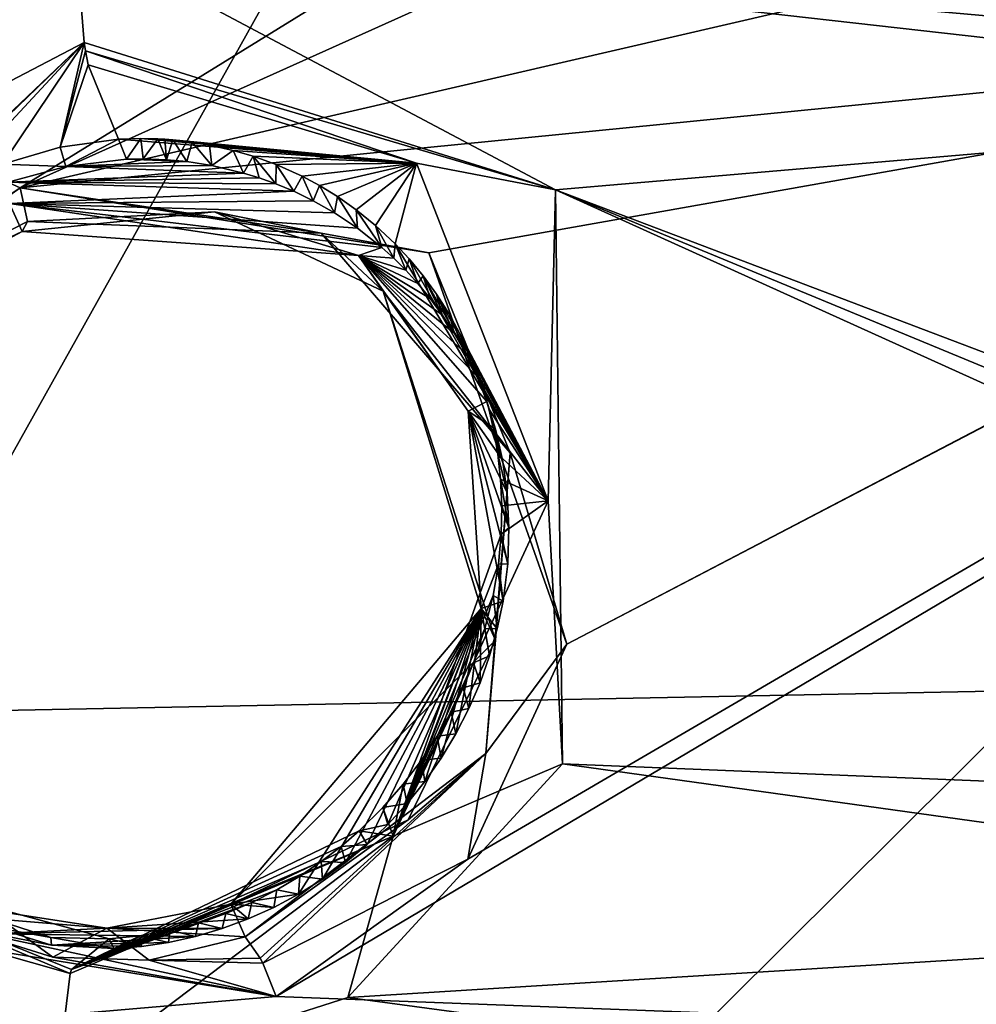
# Model space of a CAD drawing. Header units: millimetres. Extents: x -147 to 294, y -82 to 275.
# Tile 572 of 609: x 271.49 to 276.66, y 229.94 to 235.26. Entities that reach past the tile are written whole.
import ezdxf

# ---------------------------------------------------------------- set-up
doc = ezdxf.new("R2010")
doc.units = ezdxf.units.MM
doc.header["$LTSCALE"] = 67.506716
for name, color, linetype in [('2099', 7, 'CONTINUOUS'), ('2172', 7, 'CONTINUOUS'), ('2669', 7, 'CONTINUOUS'), ('2670', 7, 'CONTINUOUS'), ('2671', 7, 'CONTINUOUS'), ('2672', 7, 'CONTINUOUS'), ('2673', 7, 'CONTINUOUS'), ('2674', 7, 'CONTINUOUS'), ('2675', 7, 'CONTINUOUS'), ('2676', 7, 'CONTINUOUS'), ('2677', 7, 'CONTINUOUS'), ('556', 7, 'CONTINUOUS'), ('871', 7, 'CONTINUOUS')]:
    doc.layers.add(name, color=color, linetype=linetype)

msp = doc.modelspace()

# ---------------------------------------------------------------- linework, layer by layer
at = {"layer": '2099', "linetype": 'CONTINUOUS'}
for points in [[(260.2319, 236.5998, -12.0169), (271.7961, 235.7186, -14.9642), (270.2382, 235.229, -14.6127), (260.2319, 236.5998, -12.0169)], [(277.1982, 236.2779, -16.433), (278.3441, 235.1355, -16.9623), (271.7961, 235.7186, -14.9642), (277.1982, 236.2779, -16.433)], [(278.3441, 235.1355, -16.9623), (279.8433, 234.8072, -17.4851), (271.7961, 235.7186, -14.9642), (278.3441, 235.1355, -16.9623)], [(271.7961, 235.7186, -14.9642), (279.8433, 234.8072, -17.4851), (274.3881, 234.3392, -15.9016), (271.7961, 235.7186, -14.9642)], [(279.8433, 234.8072, -17.4851), (287.1014, 229.5123, -20.9115), (274.3881, 234.3392, -15.9016), (279.8433, 234.8072, -17.4851)], [(287.1014, 229.5123, -20.9115), (283.4425, 230.5938, -19.4051), (274.3881, 234.3392, -15.9016), (287.1014, 229.5123, -20.9115)], [(283.4425, 230.5938, -19.4051), (281.9176, 230.931, -18.8245), (274.3881, 234.3392, -15.9016), (283.4425, 230.5938, -19.4051)], [(274.3881, 234.3392, -15.9016), (281.9176, 230.931, -18.8245), (274.4272, 231.2362, -16.4038), (274.3881, 234.3392, -15.9016)], [(274.4272, 231.2362, -16.4038), (280.3492, 230.4116, -18.3941), (273.2658, 229.9735, -16.2699), (274.4272, 231.2362, -16.4038)], [(281.9176, 230.931, -18.8245), (280.3492, 230.4116, -18.3941), (274.4272, 231.2362, -16.4038), (281.9176, 230.931, -18.8245)], [(271.6893, 229.4693, -15.8992), (264.5095, 230.3481, -13.8589), (269.0867, 230.8648, -14.9556), (271.6893, 229.4693, -15.8992)], [(280.3492, 230.4116, -18.3941), (279.2029, 229.1708, -18.2384), (273.2658, 229.9735, -16.2699), (280.3492, 230.4116, -18.3941)], [(266.0329, 229.3392, -14.3967), (264.5095, 230.3481, -13.8589), (271.6893, 229.4693, -15.8992), (266.0329, 229.3392, -14.3967)], [(273.2658, 229.9735, -16.2699), (279.2029, 229.1708, -18.2384), (271.6893, 229.4693, -15.8992), (273.2658, 229.9735, -16.2699)]]:
    msp.add_3dface(points, dxfattribs=at)
at = {"layer": '2172', "linetype": 'CONTINUOUS'}
for points in [[(282.0496, 229.6309, -16.6397), (288.3796, 239.1702, -17.1263), (272.8787, 229.9782, -13.7336), (282.0496, 229.6309, -16.6397)], [(272.8787, 229.9782, -13.7336), (288.3796, 239.1702, -17.1263), (273.9144, 230.7205, -13.9116), (272.8787, 229.9782, -13.7336)], [(273.9144, 230.7205, -13.9116), (288.3796, 239.1702, -17.1263), (274.4493, 231.8836, -13.8807), (273.9144, 230.7205, -13.9116)], [(288.3796, 239.1702, -17.1263), (280.9727, 235.289, -15.3227), (274.4493, 231.8836, -13.8807), (288.3796, 239.1702, -17.1263)], [(278.4509, 238.6435, -14.0146), (263.6109, 237.9574, -10.2246), (271.496, 234.3504, -12.6737), (278.4509, 238.6435, -14.0146)], [(278.0856, 237.3142, -14.1122), (278.4509, 238.6435, -14.0146), (271.496, 234.3504, -12.6737), (278.0856, 237.3142, -14.1122)], [(263.6109, 237.9574, -10.2246), (263.7775, 229.1957, -11.4653), (271.496, 234.3504, -12.6737), (263.6109, 237.9574, -10.2246)], [(278.5519, 235.9851, -14.4585), (278.0856, 237.3142, -14.1122), (271.496, 234.3504, -12.6737), (278.5519, 235.9851, -14.4585)], [(280.9727, 235.289, -15.3227), (278.5519, 235.9851, -14.4585), (271.496, 234.3504, -12.6737), (280.9727, 235.289, -15.3227)], [(273.7049, 233.998, -13.3393), (280.9727, 235.289, -15.3227), (271.496, 234.3504, -12.6737), (273.7049, 233.998, -13.3393)], [(274.4493, 231.8836, -13.8807), (280.9727, 235.289, -15.3227), (273.7049, 233.998, -13.3393), (274.4493, 231.8836, -13.8807)], [(271.496, 234.3504, -12.6737), (263.7775, 229.1957, -11.4653), (270.4717, 233.6233, -12.5036), (271.496, 234.3504, -12.6737)], [(263.7775, 229.1957, -11.4653), (272.8787, 229.9782, -13.7336), (270.6666, 230.3397, -13.0564), (263.7775, 229.1957, -11.4653)], [(263.7775, 229.1957, -11.4653), (282.0496, 229.6309, -16.6397), (272.8787, 229.9782, -13.7336), (263.7775, 229.1957, -11.4653)]]:
    msp.add_3dface(points, dxfattribs=at)
at = {"layer": '2669', "linetype": 'CONTINUOUS'}
for points in [[(273.7049, 233.998, -13.3393), (271.496, 234.3504, -12.6737), (273.1229, 234.1057, -13.2619), (273.7049, 233.998, -13.3393)], [(273.1229, 234.1057, -13.2619), (271.496, 234.3504, -12.6737), (271.5366, 234.1685, -12.7995), (273.1229, 234.1057, -13.2619)], [(271.5067, 234.1143, -13.0303), (272.546, 234.2211, -13.3272), (271.5366, 234.1685, -12.7995), (271.5067, 234.1143, -13.0303)], [(273.1229, 234.1057, -13.2619), (271.5366, 234.1685, -12.7995), (272.546, 234.2211, -13.3272), (273.1229, 234.1057, -13.2619)], [(273.4569, 233.7919, -13.665), (273.1229, 234.1057, -13.2619), (272.546, 234.2211, -13.3272), (273.4569, 233.7919, -13.665)], [(274.1429, 232.9175, -13.7424), (273.7049, 233.998, -13.3393), (273.1229, 234.1057, -13.2619), (274.1429, 232.9175, -13.7424)], [(274.1429, 232.9175, -13.7424), (273.1229, 234.1057, -13.2619), (273.4569, 233.7919, -13.665), (274.1429, 232.9175, -13.7424)], [(274.4493, 231.8836, -13.8807), (273.7049, 233.998, -13.3393), (274.1429, 232.9175, -13.7424), (274.4493, 231.8836, -13.8807)], [(274.0635, 231.9058, -14.1252), (274.1429, 232.9175, -13.7424), (273.4569, 233.7919, -13.665), (274.0635, 231.9058, -14.1252)], [(274.0118, 231.2927, -13.9443), (274.4493, 231.8836, -13.8807), (274.1429, 232.9175, -13.7424), (274.0118, 231.2927, -13.9443)], [(274.0118, 231.2927, -13.9443), (274.1429, 232.9175, -13.7424), (274.0635, 231.9058, -14.1252), (274.0118, 231.2927, -13.9443)], [(273.5926, 230.9335, -14.1203), (274.0118, 231.2927, -13.9443), (274.0635, 231.9058, -14.1252), (273.5926, 230.9335, -14.1203)], [(273.9144, 230.7205, -13.9116), (274.4493, 231.8836, -13.8807), (274.0118, 231.2927, -13.9443), (273.9144, 230.7205, -13.9116)], [(272.7934, 230.186, -13.7657), (274.0118, 231.2927, -13.9443), (272.7115, 230.3006, -13.9385), (272.7934, 230.186, -13.7657)], [(272.7115, 230.3006, -13.9385), (274.0118, 231.2927, -13.9443), (273.5926, 230.9335, -14.1203), (272.7115, 230.3006, -13.9385)], [(272.8071, 230.1586, -13.7504), (274.0118, 231.2927, -13.9443), (272.7934, 230.186, -13.7657), (272.8071, 230.1586, -13.7504)], [(272.8071, 230.1586, -13.7504), (273.9144, 230.7205, -13.9116), (274.0118, 231.2927, -13.9443), (272.8071, 230.1586, -13.7504)], [(272.8787, 229.9782, -13.7336), (273.9144, 230.7205, -13.9116), (272.8071, 230.1586, -13.7504), (272.8787, 229.9782, -13.7336)]]:
    msp.add_3dface(points, dxfattribs=at)
at = {"layer": '2670', "linetype": 'CONTINUOUS'}
for points in [[(271.496, 234.3504, -12.6737), (270.4717, 233.6233, -12.5036), (271.5366, 234.1685, -12.7995), (271.496, 234.3504, -12.6737)], [(270.4717, 233.6233, -12.5036), (271.5067, 234.1143, -13.0303), (271.5366, 234.1685, -12.7995), (270.4717, 233.6233, -12.5036)], [(271.5067, 234.1143, -13.0303), (270.4717, 233.6233, -12.5036), (271.0283, 233.8575, -12.9233), (271.5067, 234.1143, -13.0303)], [(270.6666, 230.3397, -13.0564), (272.8787, 229.9782, -13.7336), (271.1858, 230.3427, -13.4638), (270.6666, 230.3397, -13.0564)], [(271.1858, 230.3427, -13.4638), (272.8787, 229.9782, -13.7336), (271.6724, 230.1912, -13.6342), (271.1858, 230.3427, -13.4638)], [(272.7934, 230.186, -13.7657), (272.7115, 230.3006, -13.9385), (272.1931, 230.1757, -13.7964), (272.7934, 230.186, -13.7657)], [(271.6724, 230.1912, -13.6342), (272.8787, 229.9782, -13.7336), (272.1931, 230.1757, -13.7964), (271.6724, 230.1912, -13.6342)], [(272.8071, 230.1586, -13.7504), (272.7934, 230.186, -13.7657), (272.1931, 230.1757, -13.7964), (272.8071, 230.1586, -13.7504)], [(272.8787, 229.9782, -13.7336), (272.8071, 230.1586, -13.7504), (272.1931, 230.1757, -13.7964), (272.8787, 229.9782, -13.7336)]]:
    msp.add_3dface(points, dxfattribs=at)
at = {"layer": '2671', "linetype": 'CONTINUOUS'}
for points in [[(271.5067, 234.1143, -13.0303), (271.0283, 233.8575, -12.9233), (271.4383, 234.2655, -13.7172), (271.5067, 234.1143, -13.0303)], [(271.9643, 230.349, -14.4659), (272.7115, 230.3006, -13.9385), (272.6341, 230.4786, -14.6351), (271.9643, 230.349, -14.4659)], [(271.1858, 230.3427, -13.4638), (271.6724, 230.1912, -13.6342), (271.32, 230.4467, -14.2695), (271.1858, 230.3427, -13.4638)], [(271.32, 230.4467, -14.2695), (271.6724, 230.1912, -13.6342), (271.9643, 230.349, -14.4659), (271.32, 230.4467, -14.2695)], [(271.6724, 230.1912, -13.6342), (272.1931, 230.1757, -13.7964), (271.9643, 230.349, -14.4659), (271.6724, 230.1912, -13.6342)], [(272.1931, 230.1757, -13.7964), (272.7115, 230.3006, -13.9385), (271.9643, 230.349, -14.4659), (272.1931, 230.1757, -13.7964)]]:
    msp.add_3dface(points, dxfattribs=at)
at = {"layer": '2672', "linetype": 'CONTINUOUS'}
for points in [[(271.5067, 234.1143, -13.0303), (271.4383, 234.2655, -13.7172), (273.3237, 233.9843, -14.2837), (271.5067, 234.1143, -13.0303)], [(272.546, 234.2211, -13.3272), (271.5067, 234.1143, -13.0303), (273.3237, 233.9843, -14.2837), (272.546, 234.2211, -13.3272)], [(273.4569, 233.7919, -13.665), (272.546, 234.2211, -13.3272), (273.3237, 233.9843, -14.2837), (273.4569, 233.7919, -13.665)], [(273.9164, 233.1428, -14.5818), (273.4569, 233.7919, -13.665), (273.3237, 233.9843, -14.2837), (273.9164, 233.1428, -14.5818)], [(274.0635, 231.9058, -14.1252), (273.4569, 233.7919, -13.665), (273.9871, 232.0769, -14.7691), (274.0635, 231.9058, -14.1252)], [(273.9871, 232.0769, -14.7691), (273.4569, 233.7919, -13.665), (273.9164, 233.1428, -14.5818), (273.9871, 232.0769, -14.7691)], [(272.6341, 230.4786, -14.6351), (274.0635, 231.9058, -14.1252), (273.9871, 232.0769, -14.7691), (272.6341, 230.4786, -14.6351)], [(273.5926, 230.9335, -14.1203), (274.0635, 231.9058, -14.1252), (272.6341, 230.4786, -14.6351), (273.5926, 230.9335, -14.1203)], [(272.7115, 230.3006, -13.9385), (273.5926, 230.9335, -14.1203), (272.6341, 230.4786, -14.6351), (272.7115, 230.3006, -13.9385)]]:
    msp.add_3dface(points, dxfattribs=at)
at = {"layer": '2673', "linetype": 'CONTINUOUS'}
for points in [[(271.7437, 234.4661, -13.7713), (272.07, 234.505, -13.8553), (272.3959, 234.4916, -13.9475), (271.7437, 234.4661, -13.7713)], [(272.2873, 234.5019, -13.9159), (272.07, 234.505, -13.8553), (272.1601, 234.5065, -13.88), (272.2873, 234.5019, -13.9159)], [(272.3959, 234.4916, -13.9475), (272.07, 234.505, -13.8553), (272.2873, 234.5019, -13.9159), (272.3959, 234.4916, -13.9475)], [(271.4323, 234.3804, -13.6986), (271.7437, 234.4661, -13.7713), (272.7033, 234.43, -14.0423), (271.4323, 234.3804, -13.6986)], [(272.532, 234.4704, -13.9885), (271.7437, 234.4661, -13.7713), (272.3959, 234.4916, -13.9475), (272.532, 234.4704, -13.9885)], [(272.7033, 234.43, -14.0423), (271.7437, 234.4661, -13.7713), (272.532, 234.4704, -13.9885), (272.7033, 234.43, -14.0423)], [(272.7869, 234.4044, -14.0695), (271.4323, 234.3804, -13.6986), (272.7033, 234.43, -14.0423), (272.7869, 234.4044, -14.0695)], [(272.8767, 234.3723, -14.0994), (271.4323, 234.3804, -13.6986), (272.7869, 234.4044, -14.0695), (272.8767, 234.3723, -14.0994)], [(271.4383, 234.2655, -13.7172), (271.4323, 234.3804, -13.6986), (272.974, 234.3317, -14.1328), (271.4383, 234.2655, -13.7172)], [(272.974, 234.3317, -14.1328), (271.4323, 234.3804, -13.6986), (272.8767, 234.3723, -14.0994), (272.974, 234.3317, -14.1328)], [(273.08, 234.2802, -14.1703), (271.4383, 234.2655, -13.7172), (272.974, 234.3317, -14.1328), (273.08, 234.2802, -14.1703)], [(273.1949, 234.2149, -14.2125), (271.4383, 234.2655, -13.7172), (273.08, 234.2802, -14.1703), (273.1949, 234.2149, -14.2125)], [(273.3237, 233.9843, -14.2837), (271.4383, 234.2655, -13.7172), (273.4502, 234.0273, -14.3131), (273.3237, 233.9843, -14.2837)], [(273.4502, 234.0273, -14.3131), (271.4383, 234.2655, -13.7172), (273.3184, 234.1322, -14.2599), (273.4502, 234.0273, -14.3131)], [(273.3184, 234.1322, -14.2599), (271.4383, 234.2655, -13.7172), (273.1949, 234.2149, -14.2125), (273.3184, 234.1322, -14.2599)], [(273.5143, 233.9693, -14.3401), (273.3237, 233.9843, -14.2837), (273.4502, 234.0273, -14.3131), (273.5143, 233.9693, -14.3401)], [(273.9164, 233.1428, -14.5818), (273.3237, 233.9843, -14.2837), (274.0167, 233.1956, -14.6025), (273.9164, 233.1428, -14.5818)], [(274.0167, 233.1956, -14.6025), (273.3237, 233.9843, -14.2837), (273.9627, 233.3323, -14.5658), (274.0167, 233.1956, -14.6025)], [(273.9627, 233.3323, -14.5658), (273.3237, 233.9843, -14.2837), (273.9032, 233.4549, -14.5298), (273.9627, 233.3323, -14.5658)], [(273.9032, 233.4549, -14.5298), (273.3237, 233.9843, -14.2837), (273.8409, 233.5652, -14.495), (273.9032, 233.4549, -14.5298)], [(273.8409, 233.5652, -14.495), (273.3237, 233.9843, -14.2837), (273.7764, 233.664, -14.4614), (273.8409, 233.5652, -14.495)], [(273.7764, 233.664, -14.4614), (273.3237, 233.9843, -14.2837), (273.7111, 233.7527, -14.4291), (273.7764, 233.664, -14.4614)], [(273.7111, 233.7527, -14.4291), (273.3237, 233.9843, -14.2837), (273.6453, 233.8326, -14.3982), (273.7111, 233.7527, -14.4291)], [(273.6453, 233.8326, -14.3982), (273.3237, 233.9843, -14.2837), (273.5794, 233.9045, -14.3684), (273.6453, 233.8326, -14.3982)], [(273.5794, 233.9045, -14.3684), (273.3237, 233.9843, -14.2837), (273.5143, 233.9693, -14.3401), (273.5794, 233.9045, -14.3684)], [(274.0645, 233.0447, -14.6397), (273.9164, 233.1428, -14.5818), (274.0167, 233.1956, -14.6025), (274.0645, 233.0447, -14.6397)], [(273.9871, 232.0769, -14.7691), (273.9164, 233.1428, -14.5818), (274.1051, 232.1167, -14.7971), (273.9871, 232.0769, -14.7691)], [(274.1051, 232.1167, -14.7971), (273.9164, 233.1428, -14.5818), (274.1305, 232.3172, -14.7728), (274.1051, 232.1167, -14.7971)], [(274.1305, 232.3172, -14.7728), (273.9164, 233.1428, -14.5818), (274.1371, 232.5127, -14.7439), (274.1305, 232.3172, -14.7728)], [(274.1371, 232.5127, -14.7439), (273.9164, 233.1428, -14.5818), (274.1271, 232.701, -14.7115), (274.1371, 232.5127, -14.7439)], [(274.1271, 232.701, -14.7115), (273.9164, 233.1428, -14.5818), (274.1016, 232.8794, -14.6762), (274.1271, 232.701, -14.7115)], [(274.1016, 232.8794, -14.6762), (273.9164, 233.1428, -14.5818), (274.0645, 233.0447, -14.6397), (274.1016, 232.8794, -14.6762)], [(274.0741, 231.9668, -14.8119), (273.9871, 232.0769, -14.7691), (274.1051, 232.1167, -14.7971), (274.0741, 231.9668, -14.8119)], [(272.6341, 230.4786, -14.6351), (273.9871, 232.0769, -14.7691), (273.0003, 230.5323, -14.7314), (272.6341, 230.4786, -14.6351)], [(273.0003, 230.5323, -14.7314), (273.9871, 232.0769, -14.7691), (273.1293, 230.6132, -14.7554), (273.0003, 230.5323, -14.7314)], [(273.1293, 230.6132, -14.7554), (273.9871, 232.0769, -14.7691), (273.2534, 230.703, -14.7766), (273.1293, 230.6132, -14.7554)], [(273.2534, 230.703, -14.7766), (273.9871, 232.0769, -14.7691), (273.3712, 230.8011, -14.7948), (273.2534, 230.703, -14.7766)], [(273.3712, 230.8011, -14.7948), (273.9871, 232.0769, -14.7691), (273.4829, 230.9078, -14.8099), (273.3712, 230.8011, -14.7948)], [(273.4829, 230.9078, -14.8099), (273.9871, 232.0769, -14.7691), (273.587, 231.0213, -14.8217), (273.4829, 230.9078, -14.8099)], [(273.587, 231.0213, -14.8217), (273.9871, 232.0769, -14.7691), (273.6832, 231.1414, -14.8303), (273.587, 231.0213, -14.8217)], [(273.6832, 231.1414, -14.8303), (273.9871, 232.0769, -14.7691), (273.7711, 231.2674, -14.8355), (273.6832, 231.1414, -14.8303)], [(273.7711, 231.2674, -14.8355), (273.9871, 232.0769, -14.7691), (273.8502, 231.3986, -14.8374), (273.7711, 231.2674, -14.8355)], [(273.8502, 231.3986, -14.8374), (273.9871, 232.0769, -14.7691), (273.9206, 231.5349, -14.8361), (273.8502, 231.3986, -14.8374)], [(273.9206, 231.5349, -14.8361), (273.9871, 232.0769, -14.7691), (273.9814, 231.6752, -14.8313), (273.9206, 231.5349, -14.8361)], [(273.9814, 231.6752, -14.8313), (273.9871, 232.0769, -14.7691), (274.0328, 231.8197, -14.8232), (273.9814, 231.6752, -14.8313)], [(274.0328, 231.8197, -14.8232), (273.9871, 232.0769, -14.7691), (274.0741, 231.9668, -14.8119), (274.0328, 231.8197, -14.8232)], [(272.8663, 230.4605, -14.7046), (272.6341, 230.4786, -14.6351), (273.0003, 230.5323, -14.7314), (272.8663, 230.4605, -14.7046)], [(271.9643, 230.349, -14.4659), (272.6341, 230.4786, -14.6351), (272.7284, 230.3982, -14.6751), (271.9643, 230.349, -14.4659)], [(272.7284, 230.3982, -14.6751), (272.6341, 230.4786, -14.6351), (272.8663, 230.4605, -14.7046), (272.7284, 230.3982, -14.6751)], [(271.32, 230.4467, -14.2695), (271.9643, 230.349, -14.4659), (271.0729, 230.422, -14.2047), (271.32, 230.4467, -14.2695)], [(271.0729, 230.422, -14.2047), (271.9643, 230.349, -14.4659), (271.3551, 230.3174, -14.3), (271.0729, 230.422, -14.2047)], [(272.5874, 230.3459, -14.6433), (271.9643, 230.349, -14.4659), (272.7284, 230.3982, -14.6751), (272.5874, 230.3459, -14.6433)], [(271.3551, 230.3174, -14.3), (271.9643, 230.349, -14.4659), (272.5874, 230.3459, -14.6433), (271.3551, 230.3174, -14.3)], [(272.4433, 230.3035, -14.6091), (271.3551, 230.3174, -14.3), (272.5874, 230.3459, -14.6433), (272.4433, 230.3035, -14.6091)], [(271.665, 230.2569, -14.3965), (271.3551, 230.3174, -14.3), (272.4433, 230.3035, -14.6091), (271.665, 230.2569, -14.3965)], [(272.2979, 230.2715, -14.5729), (271.665, 230.2569, -14.3965), (272.4433, 230.3035, -14.6091), (272.2979, 230.2715, -14.5729)], [(272.151, 230.2498, -14.5347), (271.665, 230.2569, -14.3965), (272.2979, 230.2715, -14.5729), (272.151, 230.2498, -14.5347)], [(272.0027, 230.2385, -14.4946), (271.665, 230.2569, -14.3965), (272.151, 230.2498, -14.5347), (272.0027, 230.2385, -14.4946)]]:
    msp.add_3dface(points, dxfattribs=at)
at = {"layer": '2674', "linetype": 'CONTINUOUS'}
for points in [[(272.0271, 234.6132, -14.2627), (271.7437, 234.4661, -13.7713), (271.7116, 234.5701, -14.1561), (272.0271, 234.6132, -14.2627)], [(272.07, 234.505, -13.8553), (271.7437, 234.4661, -13.7713), (272.0271, 234.6132, -14.2627), (272.07, 234.505, -13.8553)], [(271.7116, 234.5701, -14.1561), (271.7437, 234.4661, -13.7713), (271.4008, 234.4781, -14.0577), (271.7116, 234.5701, -14.1561)], [(271.7437, 234.4661, -13.7713), (271.4323, 234.3804, -13.6986), (271.4008, 234.4781, -14.0577), (271.7437, 234.4661, -13.7713)], [(271.3551, 230.3174, -14.3), (271.665, 230.2569, -14.3965), (271.359, 230.3525, -14.5126), (271.3551, 230.3174, -14.3)], [(271.359, 230.3525, -14.5126), (271.665, 230.2569, -14.3965), (271.662, 230.2978, -14.6293), (271.359, 230.3525, -14.5126)], [(271.665, 230.2569, -14.3965), (272.0027, 230.2385, -14.4946), (271.662, 230.2978, -14.6293), (271.665, 230.2569, -14.3965)], [(271.662, 230.2978, -14.6293), (272.0027, 230.2385, -14.4946), (271.9763, 230.2911, -14.7454), (271.662, 230.2978, -14.6293)]]:
    msp.add_3dface(points, dxfattribs=at)
at = {"layer": '2675', "linetype": 'CONTINUOUS'}
for points in [[(270.2382, 235.229, -14.6127), (271.7961, 235.7186, -14.9642), (270.1317, 234.2419, -14.4623), (270.2382, 235.229, -14.6127)], [(270.1317, 234.2419, -14.4623), (271.7961, 235.7186, -14.9642), (271.8415, 235.1361, -14.8785), (270.1317, 234.2419, -14.4623)], [(270.5735, 233.9293, -13.8299), (270.1317, 234.2419, -14.4623), (271.8415, 235.1361, -14.8785), (270.5735, 233.9293, -13.8299)], [(270.8212, 234.1516, -13.8917), (270.5735, 233.9293, -13.8299), (271.8415, 235.1361, -14.8785), (270.8212, 234.1516, -13.8917)], [(271.1008, 234.3374, -13.9687), (270.8212, 234.1516, -13.8917), (271.8415, 235.1361, -14.8785), (271.1008, 234.3374, -13.9687)], [(271.4008, 234.4781, -14.0577), (271.1008, 234.3374, -13.9687), (271.8415, 235.1361, -14.8785), (271.4008, 234.4781, -14.0577)], [(271.7116, 234.5701, -14.1561), (271.4008, 234.4781, -14.0577), (271.8415, 235.1361, -14.8785), (271.7116, 234.5701, -14.1561)], [(271.7116, 234.5701, -14.1561), (271.8415, 235.1361, -14.8785), (271.8495, 235.0902, -14.8555), (271.7116, 234.5701, -14.1561)], [(271.8642, 235.0156, -14.8114), (271.7116, 234.5701, -14.1561), (271.8495, 235.0902, -14.8555), (271.8642, 235.0156, -14.8114)], [(272.0271, 234.6132, -14.2627), (271.7116, 234.5701, -14.1561), (271.8642, 235.0156, -14.8114), (272.0271, 234.6132, -14.2627)], [(271.6893, 229.4693, -15.8992), (269.0867, 230.8648, -14.9556), (271.7663, 230.1035, -15.5295), (271.6893, 229.4693, -15.8992)], [(271.7663, 230.1035, -15.5295), (269.0867, 230.8648, -14.9556), (270.134, 230.7902, -14.8932), (271.7663, 230.1035, -15.5295)], [(271.359, 230.3525, -14.5126), (271.662, 230.2978, -14.6293), (270.134, 230.7902, -14.8932), (271.359, 230.3525, -14.5126)], [(271.662, 230.2978, -14.6293), (271.9763, 230.2911, -14.7454), (270.134, 230.7902, -14.8932), (271.662, 230.2978, -14.6293)], [(270.134, 230.7902, -14.8932), (271.9763, 230.2911, -14.7454), (271.773, 230.1244, -15.5022), (270.134, 230.7902, -14.8932)], [(271.7663, 230.1035, -15.5295), (270.134, 230.7902, -14.8932), (271.773, 230.1244, -15.5022), (271.7663, 230.1035, -15.5295)]]:
    msp.add_3dface(points, dxfattribs=at)
at = {"layer": '2676', "linetype": 'CONTINUOUS'}
for points in [[(271.7961, 235.7186, -14.9642), (274.3881, 234.3392, -15.9016), (271.8415, 235.1361, -14.8785), (271.7961, 235.7186, -14.9642)], [(271.8415, 235.1361, -14.8785), (274.3881, 234.3392, -15.9016), (271.8495, 235.0902, -14.8555), (271.8415, 235.1361, -14.8785)], [(271.8495, 235.0902, -14.8555), (274.3881, 234.3392, -15.9016), (273.6383, 234.484, -15.5052), (271.8495, 235.0902, -14.8555)], [(271.8642, 235.0156, -14.8114), (271.8495, 235.0902, -14.8555), (273.6383, 234.484, -15.5052), (271.8642, 235.0156, -14.8114)], [(272.0271, 234.6132, -14.2627), (271.8642, 235.0156, -14.8114), (273.6383, 234.484, -15.5052), (272.0271, 234.6132, -14.2627)], [(272.0271, 234.6132, -14.2627), (273.6383, 234.484, -15.5052), (272.1487, 234.6167, -14.3053), (272.0271, 234.6132, -14.2627)], [(272.1487, 234.6167, -14.3053), (273.6383, 234.484, -15.5052), (272.2395, 234.6145, -14.3377), (272.1487, 234.6167, -14.3053)], [(272.2395, 234.6145, -14.3377), (273.6383, 234.484, -15.5052), (272.2773, 234.6124, -14.3513), (272.2395, 234.6145, -14.3377)], [(272.2773, 234.6124, -14.3513), (273.6383, 234.484, -15.5052), (272.3203, 234.609, -14.3669), (272.2773, 234.6124, -14.3513)], [(272.3203, 234.609, -14.3669), (273.6383, 234.484, -15.5052), (272.426, 234.5969, -14.4057), (272.3203, 234.609, -14.3669)], [(272.426, 234.5969, -14.4057), (273.6383, 234.484, -15.5052), (272.5193, 234.5814, -14.4405), (272.426, 234.5969, -14.4057)], [(272.5193, 234.5814, -14.4405), (273.6383, 234.484, -15.5052), (272.6474, 234.5525, -14.4893), (272.5193, 234.5814, -14.4405)], [(272.6474, 234.5525, -14.4893), (273.6383, 234.484, -15.5052), (272.7543, 234.5213, -14.5309), (272.6474, 234.5525, -14.4893)], [(272.7543, 234.5213, -14.5309), (273.6383, 234.484, -15.5052), (272.8787, 234.4763, -14.5805), (272.7543, 234.5213, -14.5309)], [(272.8787, 234.4763, -14.5805), (273.6383, 234.484, -15.5052), (273.0203, 234.4126, -14.6386), (272.8787, 234.4763, -14.5805)], [(273.0203, 234.4126, -14.6386), (273.6383, 234.484, -15.5052), (273.113, 234.363, -14.6777), (273.0203, 234.4126, -14.6386)], [(273.113, 234.363, -14.6777), (273.6383, 234.484, -15.5052), (273.2106, 234.3031, -14.7199), (273.113, 234.363, -14.6777)], [(273.2106, 234.3031, -14.7199), (273.6383, 234.484, -15.5052), (273.3122, 234.2316, -14.7649), (273.2106, 234.3031, -14.7199)], [(273.3122, 234.2316, -14.7649), (273.6383, 234.484, -15.5052), (273.4169, 234.1467, -14.8128), (273.3122, 234.2316, -14.7649)], [(273.4169, 234.1467, -14.8128), (273.6383, 234.484, -15.5052), (273.523, 234.0469, -14.863), (273.4169, 234.1467, -14.8128)], [(273.6383, 234.484, -15.5052), (274.3486, 232.6588, -15.9916), (273.523, 234.0469, -14.863), (273.6383, 234.484, -15.5052)], [(273.6383, 234.484, -15.5052), (274.3881, 234.3392, -15.9016), (274.3486, 232.6588, -15.9916), (273.6383, 234.484, -15.5052)], [(274.3881, 234.3392, -15.9016), (274.4272, 231.2362, -16.4038), (274.3486, 232.6588, -15.9916), (274.3881, 234.3392, -15.9016)], [(273.523, 234.0469, -14.863), (274.3486, 232.6588, -15.9916), (273.5987, 233.9656, -14.9001), (273.523, 234.0469, -14.863)], [(273.5987, 233.9656, -14.9001), (274.3486, 232.6588, -15.9916), (273.6735, 233.8753, -14.938), (273.5987, 233.9656, -14.9001)], [(273.6735, 233.8753, -14.938), (274.3486, 232.6588, -15.9916), (273.7462, 233.7753, -14.9763), (273.6735, 233.8753, -14.938)], [(273.7462, 233.7753, -14.9763), (274.3486, 232.6588, -15.9916), (273.8159, 233.6653, -15.0148), (273.7462, 233.7753, -14.9763)], [(273.8159, 233.6653, -15.0148), (274.3486, 232.6588, -15.9916), (273.8814, 233.5444, -15.0532), (273.8159, 233.6653, -15.0148)], [(273.8814, 233.5444, -15.0532), (274.3486, 232.6588, -15.9916), (273.9417, 233.4116, -15.0913), (273.8814, 233.5444, -15.0532)], [(273.9417, 233.4116, -15.0913), (274.3486, 232.6588, -15.9916), (273.9952, 233.2657, -15.1288), (273.9417, 233.4116, -15.0913)], [(273.9952, 233.2657, -15.1288), (274.3486, 232.6588, -15.9916), (274.0277, 233.155, -15.1544), (273.9952, 233.2657, -15.1288)], [(274.0277, 233.155, -15.1544), (274.3486, 232.6588, -15.9916), (274.0553, 233.0366, -15.1792), (274.0277, 233.155, -15.1544)], [(274.0553, 233.0366, -15.1792), (274.3486, 232.6588, -15.9916), (274.0769, 232.9102, -15.203), (274.0553, 233.0366, -15.1792)], [(274.0769, 232.9102, -15.203), (274.3486, 232.6588, -15.9916), (274.0916, 232.775, -15.2252), (274.0769, 232.9102, -15.203)], [(274.0916, 232.775, -15.2252), (274.3486, 232.6588, -15.9916), (274.098, 232.6312, -15.2454), (274.0916, 232.775, -15.2252)], [(274.3486, 232.6588, -15.9916), (274.4272, 231.2362, -16.4038), (273.5115, 230.8451, -15.974), (274.3486, 232.6588, -15.9916)], [(274.3486, 232.6588, -15.9916), (273.5115, 230.8451, -15.974), (274.0948, 232.4782, -15.263), (274.3486, 232.6588, -15.9916)], [(274.098, 232.6312, -15.2454), (274.3486, 232.6588, -15.9916), (274.0948, 232.4782, -15.263), (274.098, 232.6312, -15.2454)], [(274.0948, 232.4782, -15.263), (273.5115, 230.8451, -15.974), (274.08, 232.3164, -15.2773), (274.0948, 232.4782, -15.263)], [(274.08, 232.3164, -15.2773), (273.5115, 230.8451, -15.974), (274.0516, 232.1461, -15.2876), (274.08, 232.3164, -15.2773)], [(274.0516, 232.1461, -15.2876), (273.5115, 230.8451, -15.974), (274.0076, 231.968, -15.293), (274.0516, 232.1461, -15.2876)], [(274.0076, 231.968, -15.293), (273.5115, 230.8451, -15.974), (273.9453, 231.782, -15.2925), (274.0076, 231.968, -15.293)], [(273.9453, 231.782, -15.2925), (273.5115, 230.8451, -15.974), (273.8892, 231.6477, -15.2882), (273.9453, 231.782, -15.2925)], [(273.8892, 231.6477, -15.2882), (273.5115, 230.8451, -15.974), (273.8243, 231.5159, -15.2803), (273.8892, 231.6477, -15.2882)], [(273.8243, 231.5159, -15.2803), (273.5115, 230.8451, -15.974), (273.7498, 231.386, -15.2687), (273.8243, 231.5159, -15.2803)], [(273.7498, 231.386, -15.2687), (273.5115, 230.8451, -15.974), (273.6637, 231.2558, -15.2527), (273.7498, 231.386, -15.2687)], [(273.6637, 231.2558, -15.2527), (273.5115, 230.8451, -15.974), (273.5662, 231.1274, -15.2323), (273.6637, 231.2558, -15.2527)], [(274.4272, 231.2362, -16.4038), (273.2658, 229.9735, -16.2699), (273.5115, 230.8451, -15.974), (274.4272, 231.2362, -16.4038)], [(273.5662, 231.1274, -15.2323), (273.5115, 230.8451, -15.974), (273.4553, 231.0005, -15.2066), (273.5662, 231.1274, -15.2323)], [(273.4553, 231.0005, -15.2066), (273.5115, 230.8451, -15.974), (273.3281, 230.875, -15.1747), (273.4553, 231.0005, -15.2066)], [(273.2658, 229.9735, -16.2699), (271.6893, 229.4693, -15.8992), (273.5115, 230.8451, -15.974), (273.2658, 229.9735, -16.2699)], [(271.6893, 229.4693, -15.8992), (271.7663, 230.1035, -15.5295), (273.5115, 230.8451, -15.974), (271.6893, 229.4693, -15.8992)], [(271.7663, 230.1035, -15.5295), (271.773, 230.1244, -15.5022), (273.5115, 230.8451, -15.974), (271.7663, 230.1035, -15.5295)], [(273.5115, 230.8451, -15.974), (271.773, 230.1244, -15.5022), (273.3281, 230.875, -15.1747), (273.5115, 230.8451, -15.974)], [(273.3281, 230.875, -15.1747), (271.773, 230.1244, -15.5022), (273.2297, 230.79, -15.1484), (273.3281, 230.875, -15.1747)], [(273.2297, 230.79, -15.1484), (271.773, 230.1244, -15.5022), (273.1229, 230.7078, -15.1187), (273.2297, 230.79, -15.1484)], [(273.1229, 230.7078, -15.1187), (271.773, 230.1244, -15.5022), (273.007, 230.6292, -15.0853), (273.1229, 230.7078, -15.1187)], [(273.007, 230.6292, -15.0853), (271.773, 230.1244, -15.5022), (272.8821, 230.5553, -15.0479), (273.007, 230.6292, -15.0853)], [(272.8821, 230.5553, -15.0479), (271.773, 230.1244, -15.5022), (272.7487, 230.4877, -15.0067), (272.8821, 230.5553, -15.0479)], [(272.7487, 230.4877, -15.0067), (271.773, 230.1244, -15.5022), (272.6075, 230.4279, -14.9617), (272.7487, 230.4877, -15.0067)], [(272.6075, 230.4279, -14.9617), (271.773, 230.1244, -15.5022), (272.4592, 230.3773, -14.9132), (272.6075, 230.4279, -14.9617)], [(272.4592, 230.3773, -14.9132), (271.773, 230.1244, -15.5022), (272.304, 230.3368, -14.861), (272.4592, 230.3773, -14.9132)], [(272.304, 230.3368, -14.861), (271.773, 230.1244, -15.5022), (272.1428, 230.3077, -14.805), (272.304, 230.3368, -14.861)], [(271.773, 230.1244, -15.5022), (271.9763, 230.2911, -14.7454), (272.1428, 230.3077, -14.805), (271.773, 230.1244, -15.5022)]]:
    msp.add_3dface(points, dxfattribs=at)
at = {"layer": '2677', "linetype": 'CONTINUOUS'}
for points in [[(272.07, 234.505, -13.8553), (272.0271, 234.6132, -14.2627), (272.1487, 234.6167, -14.3053), (272.07, 234.505, -13.8553)], [(272.1601, 234.5065, -13.88), (272.07, 234.505, -13.8553), (272.1487, 234.6167, -14.3053), (272.1601, 234.5065, -13.88)], [(272.1601, 234.5065, -13.88), (272.1487, 234.6167, -14.3053), (272.2395, 234.6145, -14.3377), (272.1601, 234.5065, -13.88)], [(272.2873, 234.5019, -13.9159), (272.1601, 234.5065, -13.88), (272.2395, 234.6145, -14.3377), (272.2873, 234.5019, -13.9159)], [(272.2873, 234.5019, -13.9159), (272.2395, 234.6145, -14.3377), (272.2773, 234.6124, -14.3513), (272.2873, 234.5019, -13.9159)], [(272.2873, 234.5019, -13.9159), (272.2773, 234.6124, -14.3513), (272.3203, 234.609, -14.3669), (272.2873, 234.5019, -13.9159)], [(272.3959, 234.4916, -13.9475), (272.2873, 234.5019, -13.9159), (272.3203, 234.609, -14.3669), (272.3959, 234.4916, -13.9475)], [(272.3959, 234.4916, -13.9475), (272.3203, 234.609, -14.3669), (272.426, 234.5969, -14.4057), (272.3959, 234.4916, -13.9475)], [(272.532, 234.4704, -13.9885), (272.3959, 234.4916, -13.9475), (272.426, 234.5969, -14.4057), (272.532, 234.4704, -13.9885)], [(272.532, 234.4704, -13.9885), (272.426, 234.5969, -14.4057), (272.5193, 234.5814, -14.4405), (272.532, 234.4704, -13.9885)], [(272.532, 234.4704, -13.9885), (272.5193, 234.5814, -14.4405), (272.6474, 234.5525, -14.4893), (272.532, 234.4704, -13.9885)], [(272.7033, 234.43, -14.0423), (272.532, 234.4704, -13.9885), (272.6474, 234.5525, -14.4893), (272.7033, 234.43, -14.0423)], [(272.7033, 234.43, -14.0423), (272.6474, 234.5525, -14.4893), (272.7543, 234.5213, -14.5309), (272.7033, 234.43, -14.0423)], [(272.7869, 234.4044, -14.0695), (272.7033, 234.43, -14.0423), (272.7543, 234.5213, -14.5309), (272.7869, 234.4044, -14.0695)], [(272.8767, 234.3723, -14.0994), (272.7869, 234.4044, -14.0695), (272.7543, 234.5213, -14.5309), (272.8767, 234.3723, -14.0994)], [(272.8767, 234.3723, -14.0994), (272.7543, 234.5213, -14.5309), (272.8787, 234.4763, -14.5805), (272.8767, 234.3723, -14.0994)], [(272.974, 234.3317, -14.1328), (272.8767, 234.3723, -14.0994), (272.8787, 234.4763, -14.5805), (272.974, 234.3317, -14.1328)], [(272.974, 234.3317, -14.1328), (272.8787, 234.4763, -14.5805), (273.0203, 234.4126, -14.6386), (272.974, 234.3317, -14.1328)], [(273.08, 234.2802, -14.1703), (272.974, 234.3317, -14.1328), (273.0203, 234.4126, -14.6386), (273.08, 234.2802, -14.1703)], [(273.08, 234.2802, -14.1703), (273.0203, 234.4126, -14.6386), (273.113, 234.363, -14.6777), (273.08, 234.2802, -14.1703)], [(273.1949, 234.2149, -14.2125), (273.08, 234.2802, -14.1703), (273.113, 234.363, -14.6777), (273.1949, 234.2149, -14.2125)], [(273.1949, 234.2149, -14.2125), (273.113, 234.363, -14.6777), (273.2106, 234.3031, -14.7199), (273.1949, 234.2149, -14.2125)], [(273.3184, 234.1322, -14.2599), (273.1949, 234.2149, -14.2125), (273.2106, 234.3031, -14.7199), (273.3184, 234.1322, -14.2599)], [(273.3184, 234.1322, -14.2599), (273.2106, 234.3031, -14.7199), (273.3122, 234.2316, -14.7649), (273.3184, 234.1322, -14.2599)], [(273.4502, 234.0273, -14.3131), (273.3184, 234.1322, -14.2599), (273.3122, 234.2316, -14.7649), (273.4502, 234.0273, -14.3131)], [(273.4502, 234.0273, -14.3131), (273.3122, 234.2316, -14.7649), (273.4169, 234.1467, -14.8128), (273.4502, 234.0273, -14.3131)], [(273.5143, 233.9693, -14.3401), (273.4502, 234.0273, -14.3131), (273.4169, 234.1467, -14.8128), (273.5143, 233.9693, -14.3401)], [(273.5143, 233.9693, -14.3401), (273.4169, 234.1467, -14.8128), (273.523, 234.0469, -14.863), (273.5143, 233.9693, -14.3401)], [(273.5794, 233.9045, -14.3684), (273.5143, 233.9693, -14.3401), (273.523, 234.0469, -14.863), (273.5794, 233.9045, -14.3684)], [(273.5794, 233.9045, -14.3684), (273.523, 234.0469, -14.863), (273.5987, 233.9656, -14.9001), (273.5794, 233.9045, -14.3684)], [(273.6453, 233.8326, -14.3982), (273.5794, 233.9045, -14.3684), (273.5987, 233.9656, -14.9001), (273.6453, 233.8326, -14.3982)], [(273.6453, 233.8326, -14.3982), (273.5987, 233.9656, -14.9001), (273.6735, 233.8753, -14.938), (273.6453, 233.8326, -14.3982)], [(273.7111, 233.7527, -14.4291), (273.6453, 233.8326, -14.3982), (273.6735, 233.8753, -14.938), (273.7111, 233.7527, -14.4291)], [(273.7764, 233.664, -14.4614), (273.7111, 233.7527, -14.4291), (273.6735, 233.8753, -14.938), (273.7764, 233.664, -14.4614)], [(273.7764, 233.664, -14.4614), (273.6735, 233.8753, -14.938), (273.7462, 233.7753, -14.9763), (273.7764, 233.664, -14.4614)], [(273.8409, 233.5652, -14.495), (273.7764, 233.664, -14.4614), (273.7462, 233.7753, -14.9763), (273.8409, 233.5652, -14.495)], [(273.8409, 233.5652, -14.495), (273.7462, 233.7753, -14.9763), (273.8159, 233.6653, -15.0148), (273.8409, 233.5652, -14.495)], [(273.9032, 233.4549, -14.5298), (273.8409, 233.5652, -14.495), (273.8159, 233.6653, -15.0148), (273.9032, 233.4549, -14.5298)], [(273.9032, 233.4549, -14.5298), (273.8159, 233.6653, -15.0148), (273.8814, 233.5444, -15.0532), (273.9032, 233.4549, -14.5298)], [(273.9627, 233.3323, -14.5658), (273.9032, 233.4549, -14.5298), (273.8814, 233.5444, -15.0532), (273.9627, 233.3323, -14.5658)], [(273.9627, 233.3323, -14.5658), (273.8814, 233.5444, -15.0532), (273.9417, 233.4116, -15.0913), (273.9627, 233.3323, -14.5658)], [(274.0167, 233.1956, -14.6025), (273.9627, 233.3323, -14.5658), (273.9417, 233.4116, -15.0913), (274.0167, 233.1956, -14.6025)], [(274.0167, 233.1956, -14.6025), (273.9417, 233.4116, -15.0913), (273.9952, 233.2657, -15.1288), (274.0167, 233.1956, -14.6025)], [(274.0645, 233.0447, -14.6397), (274.0167, 233.1956, -14.6025), (273.9952, 233.2657, -15.1288), (274.0645, 233.0447, -14.6397)], [(274.0645, 233.0447, -14.6397), (273.9952, 233.2657, -15.1288), (274.0277, 233.155, -15.1544), (274.0645, 233.0447, -14.6397)], [(274.0645, 233.0447, -14.6397), (274.0277, 233.155, -15.1544), (274.0553, 233.0366, -15.1792), (274.0645, 233.0447, -14.6397)], [(274.1016, 232.8794, -14.6762), (274.0645, 233.0447, -14.6397), (274.0553, 233.0366, -15.1792), (274.1016, 232.8794, -14.6762)], [(274.1016, 232.8794, -14.6762), (274.0553, 233.0366, -15.1792), (274.0769, 232.9102, -15.203), (274.1016, 232.8794, -14.6762)], [(274.1271, 232.701, -14.7115), (274.1016, 232.8794, -14.6762), (274.0769, 232.9102, -15.203), (274.1271, 232.701, -14.7115)], [(274.1271, 232.701, -14.7115), (274.0769, 232.9102, -15.203), (274.0916, 232.775, -15.2252), (274.1271, 232.701, -14.7115)], [(274.1371, 232.5127, -14.7439), (274.1271, 232.701, -14.7115), (274.0916, 232.775, -15.2252), (274.1371, 232.5127, -14.7439)], [(274.1371, 232.5127, -14.7439), (274.0916, 232.775, -15.2252), (274.098, 232.6312, -15.2454), (274.1371, 232.5127, -14.7439)], [(274.1371, 232.5127, -14.7439), (274.098, 232.6312, -15.2454), (274.0948, 232.4782, -15.263), (274.1371, 232.5127, -14.7439)], [(274.1305, 232.3172, -14.7728), (274.1371, 232.5127, -14.7439), (274.0948, 232.4782, -15.263), (274.1305, 232.3172, -14.7728)], [(274.1305, 232.3172, -14.7728), (274.0948, 232.4782, -15.263), (274.08, 232.3164, -15.2773), (274.1305, 232.3172, -14.7728)], [(274.1051, 232.1167, -14.7971), (274.08, 232.3164, -15.2773), (274.0516, 232.1461, -15.2876), (274.1051, 232.1167, -14.7971)], [(274.1051, 232.1167, -14.7971), (274.1305, 232.3172, -14.7728), (274.08, 232.3164, -15.2773), (274.1051, 232.1167, -14.7971)], [(274.0741, 231.9668, -14.8119), (274.0516, 232.1461, -15.2876), (274.0076, 231.968, -15.293), (274.0741, 231.9668, -14.8119)], [(274.0741, 231.9668, -14.8119), (274.1051, 232.1167, -14.7971), (274.0516, 232.1461, -15.2876), (274.0741, 231.9668, -14.8119)], [(274.0328, 231.8197, -14.8232), (274.0076, 231.968, -15.293), (273.9453, 231.782, -15.2925), (274.0328, 231.8197, -14.8232)], [(274.0328, 231.8197, -14.8232), (274.0741, 231.9668, -14.8119), (274.0076, 231.968, -15.293), (274.0328, 231.8197, -14.8232)], [(273.9814, 231.6752, -14.8313), (274.0328, 231.8197, -14.8232), (273.9453, 231.782, -15.2925), (273.9814, 231.6752, -14.8313)], [(273.9814, 231.6752, -14.8313), (273.9453, 231.782, -15.2925), (273.8892, 231.6477, -15.2882), (273.9814, 231.6752, -14.8313)], [(273.9206, 231.5349, -14.8361), (273.8892, 231.6477, -15.2882), (273.8243, 231.5159, -15.2803), (273.9206, 231.5349, -14.8361)], [(273.9206, 231.5349, -14.8361), (273.9814, 231.6752, -14.8313), (273.8892, 231.6477, -15.2882), (273.9206, 231.5349, -14.8361)], [(273.8502, 231.3986, -14.8374), (273.9206, 231.5349, -14.8361), (273.8243, 231.5159, -15.2803), (273.8502, 231.3986, -14.8374)], [(273.8502, 231.3986, -14.8374), (273.8243, 231.5159, -15.2803), (273.7498, 231.386, -15.2687), (273.8502, 231.3986, -14.8374)], [(273.7711, 231.2674, -14.8355), (273.7498, 231.386, -15.2687), (273.6637, 231.2558, -15.2527), (273.7711, 231.2674, -14.8355)], [(273.7711, 231.2674, -14.8355), (273.8502, 231.3986, -14.8374), (273.7498, 231.386, -15.2687), (273.7711, 231.2674, -14.8355)], [(273.6832, 231.1414, -14.8303), (273.6637, 231.2558, -15.2527), (273.5662, 231.1274, -15.2323), (273.6832, 231.1414, -14.8303)], [(273.6832, 231.1414, -14.8303), (273.7711, 231.2674, -14.8355), (273.6637, 231.2558, -15.2527), (273.6832, 231.1414, -14.8303)], [(273.587, 231.0213, -14.8217), (273.5662, 231.1274, -15.2323), (273.4553, 231.0005, -15.2066), (273.587, 231.0213, -14.8217)], [(273.587, 231.0213, -14.8217), (273.6832, 231.1414, -14.8303), (273.5662, 231.1274, -15.2323), (273.587, 231.0213, -14.8217)], [(273.4829, 230.9078, -14.8099), (273.4553, 231.0005, -15.2066), (273.3281, 230.875, -15.1747), (273.4829, 230.9078, -14.8099)], [(273.4829, 230.9078, -14.8099), (273.587, 231.0213, -14.8217), (273.4553, 231.0005, -15.2066), (273.4829, 230.9078, -14.8099)], [(273.3712, 230.8011, -14.7948), (273.4829, 230.9078, -14.8099), (273.3281, 230.875, -15.1747), (273.3712, 230.8011, -14.7948)], [(273.3712, 230.8011, -14.7948), (273.3281, 230.875, -15.1747), (273.2297, 230.79, -15.1484), (273.3712, 230.8011, -14.7948)], [(273.2534, 230.703, -14.7766), (273.2297, 230.79, -15.1484), (273.1229, 230.7078, -15.1187), (273.2534, 230.703, -14.7766)], [(273.2534, 230.703, -14.7766), (273.3712, 230.8011, -14.7948), (273.2297, 230.79, -15.1484), (273.2534, 230.703, -14.7766)], [(273.1293, 230.6132, -14.7554), (273.1229, 230.7078, -15.1187), (273.007, 230.6292, -15.0853), (273.1293, 230.6132, -14.7554)], [(273.1293, 230.6132, -14.7554), (273.2534, 230.703, -14.7766), (273.1229, 230.7078, -15.1187), (273.1293, 230.6132, -14.7554)], [(273.0003, 230.5323, -14.7314), (273.007, 230.6292, -15.0853), (272.8821, 230.5553, -15.0479), (273.0003, 230.5323, -14.7314)], [(273.0003, 230.5323, -14.7314), (273.1293, 230.6132, -14.7554), (273.007, 230.6292, -15.0853), (273.0003, 230.5323, -14.7314)], [(272.8663, 230.4605, -14.7046), (272.8821, 230.5553, -15.0479), (272.7487, 230.4877, -15.0067), (272.8663, 230.4605, -14.7046)], [(272.8663, 230.4605, -14.7046), (273.0003, 230.5323, -14.7314), (272.8821, 230.5553, -15.0479), (272.8663, 230.4605, -14.7046)], [(272.7284, 230.3982, -14.6751), (272.7487, 230.4877, -15.0067), (272.6075, 230.4279, -14.9617), (272.7284, 230.3982, -14.6751)], [(272.7284, 230.3982, -14.6751), (272.8663, 230.4605, -14.7046), (272.7487, 230.4877, -15.0067), (272.7284, 230.3982, -14.6751)], [(272.5874, 230.3459, -14.6433), (272.6075, 230.4279, -14.9617), (272.4592, 230.3773, -14.9132), (272.5874, 230.3459, -14.6433)], [(272.5874, 230.3459, -14.6433), (272.7284, 230.3982, -14.6751), (272.6075, 230.4279, -14.9617), (272.5874, 230.3459, -14.6433)], [(272.4433, 230.3035, -14.6091), (272.4592, 230.3773, -14.9132), (272.304, 230.3368, -14.861), (272.4433, 230.3035, -14.6091)], [(272.4433, 230.3035, -14.6091), (272.5874, 230.3459, -14.6433), (272.4592, 230.3773, -14.9132), (272.4433, 230.3035, -14.6091)], [(271.9763, 230.2911, -14.7454), (272.151, 230.2498, -14.5347), (272.1428, 230.3077, -14.805), (271.9763, 230.2911, -14.7454)], [(272.2979, 230.2715, -14.5729), (272.304, 230.3368, -14.861), (272.1428, 230.3077, -14.805), (272.2979, 230.2715, -14.5729)], [(272.151, 230.2498, -14.5347), (272.2979, 230.2715, -14.5729), (272.1428, 230.3077, -14.805), (272.151, 230.2498, -14.5347)], [(272.2979, 230.2715, -14.5729), (272.4433, 230.3035, -14.6091), (272.304, 230.3368, -14.861), (272.2979, 230.2715, -14.5729)], [(272.0027, 230.2385, -14.4946), (272.151, 230.2498, -14.5347), (271.9763, 230.2911, -14.7454), (272.0027, 230.2385, -14.4946)]]:
    msp.add_3dface(points, dxfattribs=at)
at = {"layer": '556', "linetype": 'CONTINUOUS'}
for points in [[(275.5593, 240.2651, -36.1212), (289.5876, 244.1441, -33.9631), (262.8979, 217.597, -42.8457), (275.5593, 240.2651, -36.1212)], [(289.5876, 244.1441, -33.9631), (292.0149, 230.39, -37.5033), (262.8979, 217.597, -42.8457), (289.5876, 244.1441, -33.9631)], [(261.5082, 237.5115, -37.2259), (275.5593, 240.2651, -36.1212), (262.8979, 217.597, -42.8457), (261.5082, 237.5115, -37.2259)], [(292.0149, 230.39, -37.5033), (292.6028, 216.4034, -40.8964), (262.8979, 217.597, -42.8457), (292.0149, 230.39, -37.5033)]]:
    msp.add_3dface(points, dxfattribs=at)
at = {"layer": '871', "linetype": 'CONTINUOUS'}
for points in [[(258.5558, 231.2743, -37.6522), (277.3847, 252.8882, -29.0322), (248.3345, 241.4576, -34.1554), (258.5558, 231.2743, -37.6522)], [(288.8419, 231.8653, -35.2357), (277.3847, 252.8882, -29.0322), (258.5558, 231.2743, -37.6522), (288.8419, 231.8653, -35.2357)], [(262.1082, 217.339, -41.3386), (288.8419, 231.8653, -35.2357), (258.5558, 231.2743, -37.6522), (262.1082, 217.339, -41.3386)], [(290.0825, 208.2019, -40.991), (288.8419, 231.8653, -35.2357), (262.1082, 217.339, -41.3386), (290.0825, 208.2019, -40.991)]]:
    msp.add_3dface(points, dxfattribs=at)

doc.saveas('drawing.dxf')
